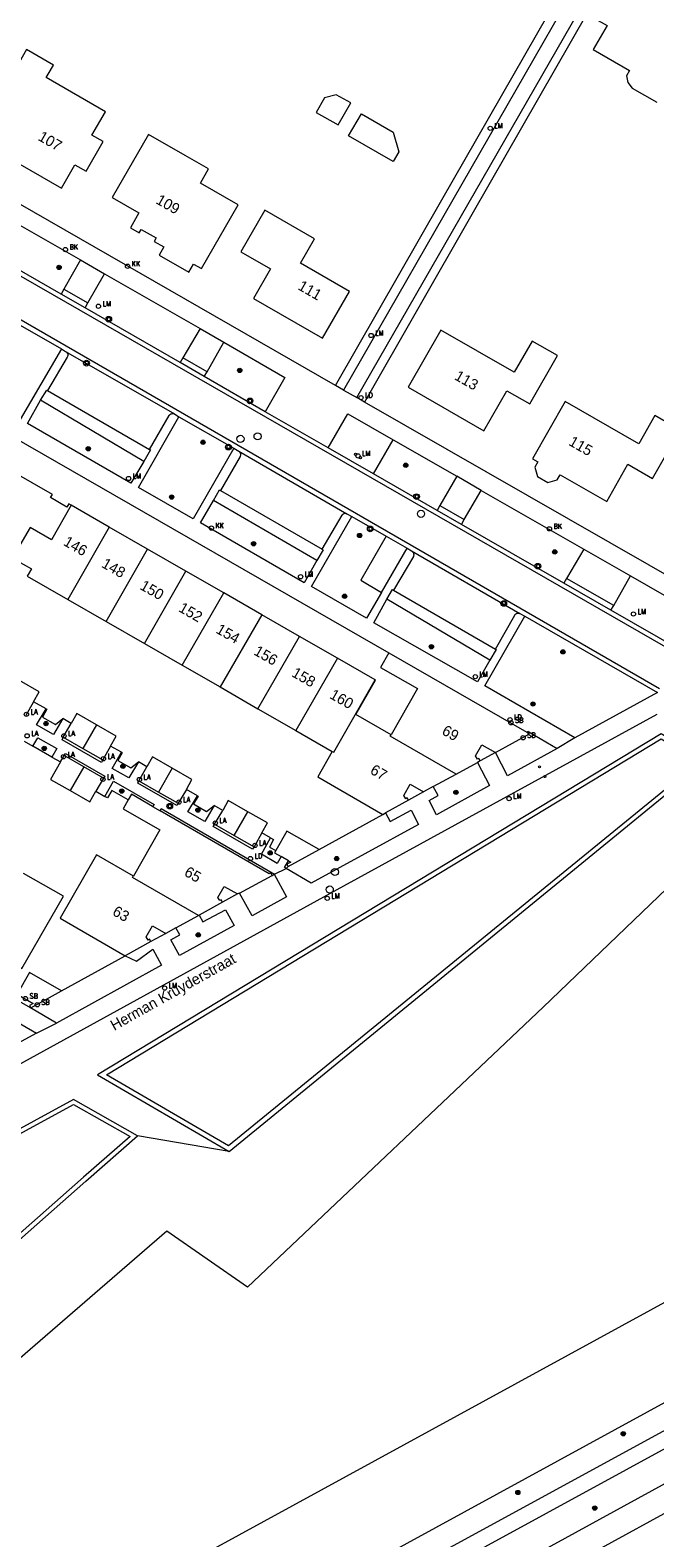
# Model space of a CAD drawing. Header units: metres. Extents: x 138165 to 154469, y 480134 to 494189.
# Tile 661 of 1056: x 146610 to 146683, y 487589 to 487765. Entities that reach past the tile are written whole.
import ezdxf

# ---------------------------------------------------------------- set-up
doc = ezdxf.new("R2010")
doc.units = ezdxf.units.M
doc.header["$LTSCALE"] = 0.001
doc.header["$MEASUREMENT"] = 0
for name, color, linetype, lineweight in [('Level 5', 7, 'Continuous', 0), ('TOP-L-terrein schutting raster hek leuning', 7, 'Continuous', 0), ('TOP-L-topo objecten punt', 7, 'Continuous', 0), ('TOP-L-topo objecten vlak', 7, 'Continuous', 0), ('TOP-L-verharding molgoot', 7, 'Continuous', 0), ('TOP-L-water beschoeiing', 7, 'Continuous', 0), ('TOP-T-topo huisnummering naamgeving', 7, 'Continuous', 0)]:
    doc.layers.add(name, color=color, linetype=linetype, lineweight=lineweight)
doc.styles.add('Style-INTL_ISO', font='INTL_ISO.shx')
doc.styles.add('Style-STANDARD', font='STANDARD.shx')

# ---------------------------------------------------------------- blocks, each defined once
blk = doc.blocks.new('24')
at = {"layer": 'TOP-L-topo objecten punt', "color": 7, "linetype": 'Continuous', "lineweight": 0}
for radius in [0.025, 0.0182, 0.0115, 0.005]:
    blk.add_circle((0, 0), radius, dxfattribs=at)
blk = doc.blocks.new('40')
at = {"layer": 'TOP-L-topo objecten punt', "color": 7, "linetype": 'Continuous', "lineweight": 0}
blk.add_circle((0, 0), 0.025, dxfattribs=at)
at = {"layer": 'TOP-L-topo objecten punt', "color": 7, "linetype": 'Continuous', "lineweight": 0, "style": 'Style-STANDARD'}
blk.add_text('LA', height=0.06, dxfattribs=at).set_placement((0.048, 0))
blk = doc.blocks.new('121')
at = {"layer": 'TOP-L-topo objecten punt', "color": 7, "linetype": 'Continuous', "lineweight": 0}
blk.add_circle((0, 0), 0.025, dxfattribs=at)
at = {"layer": 'TOP-L-topo objecten punt', "color": 7, "linetype": 'Continuous', "lineweight": 0, "style": 'Style-STANDARD'}
blk.add_text('LD', height=0.06, dxfattribs=at).set_placement((0.0483, 0))
blk = doc.blocks.new('*U13')
at = {"layer": 'Level 5', "color": 7, "linetype": 'Continuous', "lineweight": 0}
blk.add_circle((0, 0), 0.0415, dxfattribs=at)
blk = doc.blocks.new('150')
at = {"layer": 'Level 5', "color": 7, "linetype": 'Continuous', "lineweight": 0}
blk.add_blockref('*U13', (0, 0), dxfattribs=at)
blk = doc.blocks.new('39')
at = {"layer": 'TOP-L-topo objecten punt', "color": 7, "linetype": 'Continuous', "lineweight": 0}
for p, q in [((0.0175, 0.0175), (-0.0175, 0.0175)), ((-0.0175, 0.0175), (-0.0175, -0.0175)), ((0.0175, 0.0175), (0.0175, -0.0175)), ((0.0175, -0.0175), (-0.0175, -0.0175))]:
    blk.add_line(p, q, dxfattribs=at)
blk.add_circle((0, 0), 0.0332, dxfattribs=at)
blk = doc.blocks.new('72')
at = {"layer": 'TOP-L-topo objecten punt', "color": 7, "linetype": 'Continuous', "lineweight": 0}
blk.add_circle((0, 0), 0.025, dxfattribs=at)
at = {"layer": 'TOP-L-topo objecten punt', "color": 7, "linetype": 'Continuous', "lineweight": 0, "style": 'Style-STANDARD'}
blk.add_text('BK', height=0.06, dxfattribs=at).set_placement((0.0483, 0))
blk = doc.blocks.new('10')
at = {"layer": 'TOP-L-topo objecten punt', "linetype": 'Continuous', "lineweight": 0}
blk.add_circle((0, 0), 0.0125, dxfattribs=at)
blk = doc.blocks.new('16')
at = {"layer": 'TOP-L-topo objecten punt', "color": 7, "linetype": 'Continuous', "lineweight": 0}
blk.add_circle((0, 0), 0.025, dxfattribs=at)
at = {"layer": 'TOP-L-topo objecten punt', "color": 7, "linetype": 'Continuous', "lineweight": 0, "style": 'Style-STANDARD'}
blk.add_text('LM', height=0.06, dxfattribs=at).set_placement((0.0483, 0))
blk = doc.blocks.new('119')
at = {"layer": 'TOP-L-topo objecten punt', "color": 7, "linetype": 'Continuous', "lineweight": 0}
blk.add_circle((0, 0), 0.025, dxfattribs=at)
at = {"layer": 'TOP-L-topo objecten punt', "color": 7, "linetype": 'Continuous', "lineweight": 0, "style": 'Style-STANDARD'}
blk.add_text('KK', height=0.06, dxfattribs=at).set_placement((0.0483, 0))
blk = doc.blocks.new('175')
at = {"layer": 'TOP-L-topo objecten punt', "color": 7, "linetype": 'Continuous', "lineweight": 0}
blk.add_circle((0, 0), 0.025, dxfattribs=at)
at = {"layer": 'TOP-L-topo objecten punt', "color": 7, "linetype": 'Continuous', "lineweight": 0, "style": 'Style-STANDARD'}
blk.add_text('SB', height=0.06, dxfattribs=at).set_placement((0.0483, 0))

msp = doc.modelspace()

# ---------------------------------------------------------------- linework, layer by layer
at = {"layer": 'TOP-L-terrein schutting raster hek leuning', "flags": 128}
msp.add_lwpolyline([(146646.17, 487723.74), (146658.58, 487745.42), (146678, 487779.25)], dxfattribs=at)
at = {"layer": 'TOP-L-topo objecten vlak', "flags": 128}
for points in [[(146646.17, 487723.74), (146658.58, 487745.42), (146678, 487779.25), (146678.96, 487778.65)], [(146678.96, 487778.65), (146647.11, 487723.18)], [(146648.67, 487722.32), (146680.73, 487778.08)], [(146680.73, 487778.08), (146681.48, 487777.57), (146662.09, 487743.69), (146649.57, 487721.79)], [(146646.17, 487723.74), (146556.6, 487775.22)], [(146683.7, 487772.73), (146682.75, 487771.08), (146680.02, 487772.65), (146676.53, 487766.57), (146677.9, 487765.78), (146676.28, 487762.97), (146680.54, 487760.52), (146680.19, 487759.91), (146680.32, 487759.11)], [(146613.22, 487761.16), (146610.08, 487762.97), (146606.24, 487756.29), (146609.11, 487754.65), (146606.96, 487750.92), (146614.16, 487746.78), (146615.73, 487749.51), (146617.03, 487748.77), (146619.02, 487752.23), (146617.72, 487752.98), (146619.29, 487755.71), (146612.37, 487759.69), (146612.6, 487760.08), (146613.22, 487761.16)], [(146680.32, 487759.11), (146680.85, 487758.46), (146683.72, 487756.81)], [(146539.54, 487757.34), (146652.42, 487692.51)], [(146646.26, 487757.7), (146644.89, 487757.33), (146643.92, 487755.63), (146646.49, 487754.16), (146647.96, 487756.73), (146646.26, 487757.7)], [(146652.91, 487749.89), (146647.71, 487752.88), (146649.2, 487755.48), (146652.93, 487753.34), (146653.56, 487751.02), (146652.91, 487749.89)], [(146634.82, 487744.83), (146630.39, 487747.38), (146631.34, 487749.02), (146628.59, 487750.6), (146624.32, 487753.06), (146620.08, 487745.69), (146623.2, 487743.89), (146622.21, 487742.16), (146623.25, 487741.56), (146623.47, 487741.95), (146625.21, 487740.96), (146624.98, 487740.57), (146626.11, 487739.92), (146625.56, 487738.96), (146629.03, 487736.97), (146629.58, 487737.92), (146630.53, 487737.38), (146634.82, 487744.83)], [(146596.02, 487744.18), (146613.07, 487734.38), (146686.29, 487692.31)], [(146603.79, 487745.58), (146616.39, 487738.39)], [(146635.12, 487739.35), (146638.59, 487737.36), (146636.6, 487733.89), (146644.66, 487729.26), (146647.8, 487734.72), (146642.08, 487738.01), (146643.72, 487740.87), (146637.92, 487744.21), (146635.12, 487739.35)], [(146614.11, 487734.41), (146601.51, 487741.63)], [(146684.04, 487688.32), (146593.81, 487740.34)], [(146616.39, 487738.39), (146614.44, 487734.98)], [(146616.39, 487738.39), (146619.2, 487736.76)], [(146617.24, 487733.38), (146619.2, 487736.76)], [(146619.2, 487736.76), (146630.36, 487730.37)], [(146614.44, 487734.98), (146614.11, 487734.41)], [(146616.91, 487732.79), (146614.11, 487734.41)], [(146614.44, 487734.98), (146617.24, 487733.38)], [(146616.91, 487732.79), (146617.24, 487733.38)], [(146628.01, 487726.4), (146616.91, 487732.79)], [(146614.14, 487728.02), (146609.34, 487719.75), (146602.92, 487723.44), (146607.7, 487731.73)], [(146607.7, 487731.73), (146614.14, 487728.02)], [(146630.36, 487730.37), (146628.32, 487726.98)], [(146630.36, 487730.37), (146633.11, 487728.78)], [(146672.11, 487727.22), (146669.14, 487728.92), (146667.05, 487725.28), (146658.48, 487730.2), (146654.65, 487723.52), (146663.49, 487718.44), (146666.18, 487723.12), (146668.87, 487721.58), (146672.11, 487727.22)], [(146631.18, 487725.33), (146633.11, 487728.78)], [(146633.11, 487728.78), (146640.24, 487724.68), (146637.94, 487720.67)], [(146614.64, 487727.72), (146614.7, 487727.68), (146614.72, 487727.66), (146614.77, 487727.62), (146614.79, 487727.59), (146614.82, 487727.54), (146614.83, 487727.51), (146614.86, 487727.45), (146614.88, 487727.39), (146614.88, 487727.36), (146614.89, 487727.33), (146614.89, 487727.27), (146614.88, 487727.2), (146614.87, 487727.14), (146614.86, 487727.11), (146614.83, 487727.05), (146612.53, 487723.14)], [(146614.14, 487728.02), (146614.64, 487727.72)], [(146614.64, 487727.72), (146627.36, 487720.43)], [(146628.32, 487726.98), (146628.01, 487726.4)], [(146631.18, 487725.33), (146628.32, 487726.98)], [(146630.83, 487724.77), (146628.01, 487726.4)], [(146630.83, 487724.77), (146631.18, 487725.33)], [(146637.94, 487720.67), (146630.83, 487724.77)], [(146611.7, 487722), (146612.44, 487723.19), (146612.53, 487723.14)], [(146612.53, 487723.14), (146624.46, 487716.27)], [(146647.11, 487723.18), (146646.17, 487723.74)], [(146647.11, 487723.18), (146648.67, 487722.32)], [(146623.76, 487714.85), (146622.27, 487712.33), (146610.18, 487719.29), (146611.7, 487722)], [(146623.76, 487714.85), (146611.7, 487722)], [(146649.57, 487721.79), (146648.67, 487722.32)], [(146692.47, 487697.23), (146649.57, 487721.79)], [(146669.82, 487714.81), (146669.47, 487714.2), (146669.77, 487713.11), (146670.98, 487712.41), (146672.08, 487712.71), (146672.42, 487713.31), (146677.86, 487710.19), (146680.35, 487714.53), (146683.21, 487712.88), (146686.45, 487718.52), (146683.5, 487720.21), (146681.61, 487716.92), (146673.02, 487721.85), (146669.19, 487715.17), (146669.82, 487714.81)], [(146634.3, 487716.41), (146629.54, 487708.17), (146623.14, 487711.83), (146627.88, 487720.09)], [(146624.46, 487716.27), (146626.73, 487720.22), (146626.75, 487720.25), (146626.79, 487720.3), (146626.81, 487720.32), (146626.84, 487720.34), (146626.89, 487720.38), (146626.94, 487720.41), (146626.97, 487720.43), (146627, 487720.44), (146627.07, 487720.46), (146627.13, 487720.46), (146627.16, 487720.47), (146627.23, 487720.46), (146627.29, 487720.45), (146627.32, 487720.44), (146627.36, 487720.43)], [(146627.36, 487720.43), (146627.88, 487720.09)], [(146627.88, 487720.09), (146634.3, 487716.41)], [(146645.31, 487716.45), (146637.94, 487720.67)], [(146645.31, 487716.45), (146647.6, 487720.44), (146652.91, 487717.38)], [(146624.46, 487716.27), (146624.55, 487716.2), (146623.76, 487714.85)], [(146634.86, 487716.06), (146634.91, 487716.02), (146634.95, 487715.98), (146634.99, 487715.93), (146635.01, 487715.9), (146635.04, 487715.85), (146635.05, 487715.82), (146635.06, 487715.79), (146635.08, 487715.73), (146635.08, 487715.67), (146635.08, 487715.61), (146635.07, 487715.54), (146635.05, 487715.48), (146635.03, 487715.44), (146632.74, 487711.48)], [(146634.3, 487716.41), (146634.86, 487716.06)], [(146634.86, 487716.06), (146647.51, 487708.76)], [(146650.6, 487713.42), (146645.31, 487716.45)], [(146650.6, 487713.42), (146652.91, 487717.38)], [(146652.91, 487717.38), (146660.35, 487713.13)], [(146615.3, 487709.74), (146615, 487709.91), (146614.78, 487709.53), (146612.87, 487710.63), (146613.09, 487711.01), (146608.37, 487713.72)], [(146658.07, 487709.13), (146650.6, 487713.42)], [(146660.35, 487713.13), (146658.36, 487709.73)], [(146663.18, 487711.48), (146660.35, 487713.13)], [(146631.93, 487710.3), (146632.62, 487711.53), (146632.74, 487711.48)], [(146632.74, 487711.48), (146644.62, 487704.63)], [(146661.19, 487708.07), (146663.18, 487711.48)], [(146663.18, 487711.48), (146675.18, 487704.62)], [(146615.3, 487709.74), (146612.99, 487705.72), (146610.48, 487707.16), (146607.94, 487702.74)], [(146619.73, 487707.2), (146615.3, 487709.74)], [(146643.99, 487703.29), (146642.53, 487700.69), (146630.39, 487707.69), (146631.93, 487710.3)], [(146643.99, 487703.29), (146631.93, 487710.3)], [(146658.36, 487709.73), (146658.07, 487709.13)], [(146660.88, 487707.51), (146658.07, 487709.13)], [(146658.36, 487709.73), (146661.19, 487708.07)], [(146619.73, 487707.2), (146614.88, 487698.75)], [(146624.21, 487704.62), (146619.73, 487707.2)], [(146651.55, 487699.57), (146649.8, 487696.54), (146643.37, 487700.25), (146648.09, 487708.43)], [(146644.62, 487704.63), (146646.94, 487708.59), (146646.98, 487708.64), (146647, 487708.66), (146647.04, 487708.7), (146647.09, 487708.74), (146647.14, 487708.76), (146647.2, 487708.78), (146647.26, 487708.8), (146647.29, 487708.8), (146647.35, 487708.8), (146647.38, 487708.8), (146647.4, 487708.79), (146647.46, 487708.78), (146647.51, 487708.76)], [(146647.51, 487708.76), (146648.09, 487708.43)], [(146648.09, 487708.43), (146652.09, 487706.12)], [(146660.88, 487707.51), (146661.19, 487708.07)], [(146672.87, 487700.63), (146660.88, 487707.51)], [(146652.09, 487706.12), (146649.12, 487701), (146651.55, 487699.57)], [(146652.09, 487706.12), (146654.53, 487704.72)], [(146619.36, 487696.17), (146624.21, 487704.62)], [(146628.7, 487702.04), (146624.21, 487704.62)], [(146644.62, 487704.63), (146644.73, 487704.55), (146643.99, 487703.29)], [(146651.55, 487699.57), (146654.53, 487704.72)], [(146655.06, 487704.41), (146655.09, 487704.39), (146655.14, 487704.35), (146655.16, 487704.33), (146655.18, 487704.3), (146655.22, 487704.25), (146655.24, 487704.23), (146655.27, 487704.17), (146655.28, 487704.14), (146655.3, 487704.08), (146655.3, 487704.04), (146655.31, 487704.01), (146655.31, 487703.98), (146655.31, 487703.92), (146655.3, 487703.85), (146655.29, 487703.82), (146655.27, 487703.77), (146652.96, 487699.83)], [(146654.53, 487704.72), (146655.06, 487704.41)], [(146655.06, 487704.41), (146667.72, 487697.11)], [(146675.18, 487704.62), (146673.17, 487701.2)], [(146675.18, 487704.62), (146680.66, 487701.5)], [(146607.94, 487702.74), (146608.23, 487702.57), (146608.72, 487703.41), (146610.64, 487702.31), (146610.15, 487701.46), (146614.88, 487698.75)], [(146623.85, 487693.6), (146628.7, 487702.04)], [(146633.12, 487699.5), (146628.7, 487702.04)], [(146673.17, 487701.2), (146672.87, 487700.63)], [(146678.35, 487697.47), (146672.87, 487700.63)], [(146678.68, 487698.04), (146673.17, 487701.2)], [(146678.68, 487698.04), (146680.66, 487701.5)], [(146680.66, 487701.5), (146694.82, 487693.38)], [(146614.88, 487698.75), (146619.36, 487696.17)], [(146628.27, 487691.06), (146633.12, 487699.5)], [(146637.55, 487696.96), (146633.12, 487699.5)], [(146664.21, 487691.64), (146662.76, 487689.12), (146650.65, 487696.02), (146652.18, 487698.76)], [(146652.18, 487698.76), (146652.83, 487699.89), (146652.96, 487699.83)], [(146664.21, 487691.64), (146652.18, 487698.76)], [(146652.96, 487699.83), (146664.86, 487692.95)], [(146637.55, 487696.96), (146632.69, 487688.52)], [(146641.97, 487694.42), (146637.55, 487696.96)], [(146674.13, 487682.57), (146663.63, 487688.66), (146668.31, 487696.79)], [(146664.86, 487692.95), (146667.11, 487696.92), (146667.13, 487696.94), (146667.15, 487696.97), (146667.2, 487697.01), (146667.22, 487697.03), (146667.25, 487697.05), (146667.31, 487697.09), (146667.37, 487697.11), (146667.4, 487697.12), (146667.43, 487697.13), (146667.5, 487697.14), (146667.56, 487697.14), (146667.63, 487697.14), (146667.69, 487697.12), (146667.72, 487697.11)], [(146667.72, 487697.11), (146668.31, 487696.79)], [(146668.31, 487696.79), (146683.79, 487687.87)], [(146678.35, 487697.47), (146678.68, 487698.04)], [(146686.55, 487692.77), (146678.35, 487697.47)], [(146619.36, 487696.17), (146623.85, 487693.6)], [(146623.85, 487693.6), (146628.27, 487691.06)], [(146637.11, 487685.97), (146641.97, 487694.42)], [(146646.39, 487691.88), (146641.97, 487694.42)], [(146646.39, 487691.88), (146641.54, 487683.43)], [(146650.81, 487689.34), (146646.39, 487691.88)], [(146652.42, 487692.51), (146651.45, 487690.81), (146655.77, 487688.33), (146652.67, 487682.94)], [(146652.42, 487692.51), (146668.54, 487683.24), (146668.72, 487683.35), (146668.76, 487683.28)], [(146664.86, 487692.95), (146664.95, 487692.91), (146664.21, 487691.64)], [(146628.27, 487691.06), (146632.69, 487688.52)], [(146610.89, 487686.8), (146611.55, 487687.95), (146609.26, 487689.27)], [(146632.69, 487688.52), (146637.11, 487685.97)], [(146645.8, 487680.98), (146645.96, 487680.89), (146650.81, 487689.34)], [(146652.67, 487682.94), (146648.54, 487685.32), (146650.84, 487689.33), (146650.81, 487689.34)], [(146683.79, 487687.87), (146674.13, 487682.57)], [(146610.89, 487686.8), (146609.98, 487685.17)], [(146612.35, 487685.96), (146610.89, 487686.8)], [(146605.83, 487642.6), (146647.15, 487665.31), (146683.75, 487685.34)], [(146614.32, 487684.83), (146613.21, 487682.96), (146611.24, 487684.08), (146612.35, 487685.96)], [(146612.35, 487685.96), (146612.43, 487685.91), (146611.92, 487685), (146613.44, 487684.13), (146614.32, 487684.83)], [(146615.3, 487684.27), (146614.32, 487684.83)], [(146614.37, 487682.64), (146615.3, 487684.27)], [(146618.26, 487684.09), (146615.96, 487685.41), (146615.3, 487684.27)], [(146637.11, 487685.97), (146641.54, 487683.43)], [(146610.79, 487681.62), (146611.39, 487682.59), (146613.6, 487681.32), (146613.04, 487680.33)], [(146618.98, 487680), (146618.83, 487679.7), (146614.23, 487682.36), (146614.37, 487682.64)], [(146614.37, 487682.64), (146616.67, 487681.32)], [(146618.26, 487684.09), (146616.67, 487681.32)], [(146619.9, 487681.62), (146620.56, 487682.78), (146618.26, 487684.09)], [(146689.53, 487679.89), (146684.23, 487683.06), (146618.37, 487643.2), (146633.73, 487634.27)], [(146641.54, 487683.43), (146645.8, 487680.98)], [(146660.29, 487678.35), (146652.58, 487682.78), (146652.67, 487682.94)], [(146664.85, 487680.85), (146668.86, 487683.06), (146668.76, 487683.28)], [(146668.76, 487683.28), (146672.08, 487681.35)], [(146674.13, 487682.57), (146672.08, 487681.35)], [(146609.78, 487682.2), (146610.79, 487681.62)], [(146613.04, 487680.33), (146610.79, 487681.62)], [(146616.67, 487681.32), (146618.98, 487680)], [(146619.9, 487681.62), (146618.98, 487680)], [(146688.7, 487679.81), (146684.63, 487676.48), (146633.67, 487634.91), (146619.4, 487643.21), (146684.23, 487682.47), (146688.7, 487679.81)], [(146621.17, 487680.89), (146619.9, 487681.62)], [(146623.14, 487679.76), (146622.03, 487677.89), (146620.06, 487679.01), (146621.17, 487680.89)], [(146621.17, 487680.89), (146621.26, 487680.84), (146620.74, 487679.93), (146622.26, 487679.06), (146623.14, 487679.76)], [(146645.8, 487680.98), (146644.1, 487678.02), (146651.71, 487673.64)], [(146663.08, 487679.89), (146662.93, 487680.17), (146662.76, 487680.07), (146662.55, 487680.46), (146663.29, 487681.75), (146664.85, 487680.85)], [(146664.85, 487680.85), (146663.08, 487679.89)], [(146672.08, 487681.35), (146666.26, 487678.15), (146664.85, 487680.85)], [(146576.95, 487546.15), (146728.3, 487628.81), (146749.85, 487640.76), (146749.59, 487643.56), (146744.32, 487648.61), (146689.53, 487679.89)], [(146614.04, 487679.76), (146612.88, 487677.73), (146615.18, 487676.41)], [(146613.04, 487680.33), (146614.04, 487679.76)], [(146614.04, 487679.76), (146614.48, 487680.5)], [(146614.48, 487680.5), (146614.61, 487680.73), (146619.21, 487678.1), (146619.08, 487677.88)], [(146616.78, 487679.19), (146614.48, 487680.5)], [(146616.78, 487679.19), (146615.18, 487676.41)], [(146619.08, 487677.88), (146616.78, 487679.19)], [(146624.13, 487679.19), (146623.14, 487679.76)], [(146623.2, 487677.57), (146624.13, 487679.19)], [(146627.09, 487679.02), (146624.8, 487680.34), (146624.13, 487679.19)], [(146627.09, 487679.02), (146625.5, 487676.25)], [(146628.76, 487676.55), (146629.39, 487677.7), (146627.09, 487679.02)], [(146633.73, 487634.27), (146686.5, 487677.35), (146689.53, 487679.89)], [(146662.75, 487679.71), (146664.17, 487677), (146657.97, 487673.6), (146657.1, 487675.26), (146658.17, 487675.83), (146657.6, 487676.88)], [(146660.29, 487678.35), (146662.75, 487679.71)], [(146663.08, 487679.89), (146662.75, 487679.71)], [(146610.55, 487651.03), (146583.4, 487666.59), (146562.9, 487678.38)], [(146619.08, 487677.88), (146618.18, 487676.33)], [(146619.21, 487675.74), (146620.24, 487677.5), (146624.97, 487674.81), (146624.8, 487674.56)], [(146627.8, 487674.93), (146627.65, 487674.66), (146623.06, 487677.3), (146623.2, 487677.57)], [(146623.2, 487677.57), (146625.5, 487676.25)], [(146657.6, 487676.88), (146660.29, 487678.35)], [(146615.18, 487676.41), (146617.48, 487675.09), (146618.18, 487676.33)], [(146618.18, 487676.33), (146619.21, 487675.74)], [(146621.95, 487675.32), (146620.03, 487676.42), (146619.54, 487675.56), (146619.21, 487675.74)], [(146624.8, 487674.56), (146622.33, 487675.98), (146621.95, 487675.32)], [(146625.5, 487676.25), (146627.8, 487674.93)], [(146628.76, 487676.55), (146627.8, 487674.93)], [(146630.03, 487675.82), (146628.76, 487676.55)], [(146632, 487674.69), (146630.89, 487672.82), (146628.92, 487673.93), (146630.03, 487675.82)], [(146630.03, 487675.82), (146630.12, 487675.77), (146629.6, 487674.85), (146631.12, 487673.98), (146632, 487674.69)], [(146654.7, 487675.28), (146654.54, 487675.57), (146654.38, 487675.47), (146654.17, 487675.86), (146654.91, 487677.15), (146656.47, 487676.26)], [(146656.47, 487676.26), (146654.7, 487675.28)], [(146657.6, 487676.88), (146656.47, 487676.26)], [(146621.95, 487675.32), (146621.36, 487674.29), (146625.66, 487671.82), (146622.56, 487666.43)], [(146624.8, 487674.56), (146625.67, 487674.06)], [(146625.67, 487674.06), (146625.82, 487674.31), (146639.06, 487666.66)], [(146638.78, 487666.51), (146638.62, 487666.79), (146638.44, 487666.71), (146625.67, 487674.06)], [(146633.01, 487674.1), (146632, 487674.69)], [(146632.05, 487672.49), (146633.01, 487674.1)], [(146635.94, 487673.95), (146633.65, 487675.27), (146633.01, 487674.1)], [(146634.35, 487671.17), (146635.94, 487673.95)], [(146637.58, 487671.48), (146638.24, 487672.63), (146635.94, 487673.95)], [(146652.01, 487673.81), (146652.58, 487672.79), (146655, 487674.11), (146655.87, 487672.45), (146643.32, 487665.61), (146640.42, 487667.32)], [(146651.71, 487673.64), (146652.01, 487673.81)], [(146654.7, 487675.28), (146652.01, 487673.81)], [(146636.67, 487669.84), (146636.49, 487669.58), (146631.89, 487672.21), (146632.05, 487672.49)], [(146632.05, 487672.49), (146634.35, 487671.17)], [(146644.26, 487669.52), (146651.71, 487673.64)], [(146501.74, 487507.68), (146501.42, 487508.67), (146501.42, 487508.81), (146499.41, 487514.47), (146500.51, 487516.25), (146519.65, 487526.35), (146561.19, 487549.21), (146589.71, 487564.8), (146724.86, 487638.61), (146736.31, 487645.1), (146736.34, 487645.92), (146723.55, 487653.13), (146691.61, 487671.45), (146670.42, 487651.11), (146635.91, 487618.41), (146626.45, 487624.95), (146602.04, 487603.84), (146572.74, 487578.2), (146568.37, 487573.46), (146564.51, 487569.44), (146562.68, 487568.67), (146561.82, 487568.74)], [(146634.35, 487671.17), (146636.67, 487669.84)], [(146637.58, 487671.48), (146636.67, 487669.84)], [(146639.81, 487668.72), (146639.34, 487667.9), (146637.51, 487669), (146638.57, 487670.91)], [(146638.57, 487670.91), (146637.58, 487671.48)], [(146638.57, 487670.91), (146638.91, 487670.72), (146638.46, 487669.82), (146639.19, 487669.4)], [(146644.26, 487669.52), (146640.5, 487671.68), (146639.19, 487669.4)], [(146622.56, 487666.43), (146618.24, 487668.91), (146613.99, 487661.5), (146621.59, 487657.13)], [(146639.19, 487669.4), (146639.05, 487669.16), (146639.81, 487668.72)], [(146640.69, 487668.21), (146639.81, 487668.72)], [(146640.65, 487667.55), (146644.26, 487669.52)], [(146604.88, 487658.3), (146609.52, 487655.63), (146614.38, 487664.07), (146609.73, 487666.74)], [(146639.06, 487666.66), (146639, 487666.64)], [(146639.06, 487666.66), (146640.42, 487667.32)], [(146640.42, 487667.32), (146640.2, 487667.44), (146640.69, 487668.21)], [(146640.42, 487667.32), (146640.65, 487667.55)], [(146640.69, 487668.21), (146640.94, 487668.07), (146640.5, 487667.82), (146640.65, 487667.55)], [(146630.18, 487661.83), (146622.47, 487666.26), (146622.56, 487666.43)], [(146632.97, 487663.37), (146632.82, 487663.65), (146632.65, 487663.56), (146632.44, 487663.94), (146633.18, 487665.23), (146634.74, 487664.34)], [(146639, 487666.64), (146640.46, 487664.02), (146636.43, 487661.8), (146634.95, 487664.45)], [(146634.95, 487664.45), (146638.78, 487666.51)], [(146638.78, 487666.51), (146639, 487666.64)], [(146632.97, 487663.37), (146630.25, 487661.87)], [(146634.74, 487664.34), (146632.97, 487663.37)], [(146634.95, 487664.45), (146634.74, 487664.34)], [(146630.25, 487661.87), (146630.66, 487661.08), (146633.33, 487662.47), (146634.33, 487660.65), (146627.95, 487657.17), (146626.94, 487658.99), (146627.98, 487659.57), (146627.52, 487660.38)], [(146627.52, 487660.38), (146630.18, 487661.83)], [(146630.18, 487661.83), (146630.25, 487661.87)], [(146624.59, 487658.77), (146624.44, 487659.05), (146624.27, 487658.96), (146624.06, 487659.34), (146624.8, 487660.63), (146626.36, 487659.74)], [(146626.36, 487659.74), (146624.59, 487658.77)], [(146627.52, 487660.38), (146626.36, 487659.74)], [(146621.59, 487657.13), (146622.94, 487656.49), (146624.83, 487657.9), (146625.86, 487656.02), (146613.59, 487649.26)], [(146624.59, 487658.77), (146621.59, 487657.13)], [(146614.16, 487653.02), (146621.59, 487657.13)], [(146614.16, 487653.02), (146610.41, 487655.18), (146608.96, 487652.65), (146610.86, 487651.56), (146610.41, 487651.32), (146610.57, 487651.04)], [(146610.57, 487651.04), (146614.16, 487653.02)], [(146605.89, 487651.14), (146611.22, 487648.09)], [(146610.55, 487651.03), (146610.57, 487651.04)], [(146613.59, 487649.26), (146610.55, 487651.03)], [(146611.22, 487648.09), (146613.59, 487649.26)], [(146611.22, 487648.09), (146605.06, 487644.73)], [(146758.08, 487642.61), (146729.49, 487626.73), (146689.91, 487604.54), (146578.29, 487543.71), (146576.95, 487546.15)], [(146623.02, 487636.09), (146615.56, 487640.34), (146537.16, 487597.55), (146562.73, 487582.87)], [(146562.67, 487583.51), (146538.2, 487597.53), (146615.56, 487639.76), (146622.17, 487636.03), (146616.74, 487631.26), (146562.67, 487583.51)], [(146562.73, 487582.87), (146617.02, 487630.81), (146623.02, 487636.09)], [(146633.73, 487634.27), (146623.02, 487636.09)], [(146643.69, 487573.03), (146641.93, 487576.24), (146689.95, 487602.44), (146691.68, 487599.31)], [(146691.68, 487599.31), (146643.69, 487573.03)], [(146645.47, 487570.56), (146693.54, 487596.88)]]:
    msp.add_lwpolyline(points, dxfattribs=at)
at = {"layer": 'TOP-L-verharding molgoot', "flags": 128}
for points in [[(146614.64, 487727.72), (146627.36, 487720.43)], [(146634.86, 487716.06), (146647.51, 487708.76)], [(146655.06, 487704.41), (146667.72, 487697.11)]]:
    msp.add_lwpolyline(points, dxfattribs=at)
at = {"layer": 'TOP-L-water beschoeiing', "flags": 128}
msp.add_lwpolyline([(146501.74, 487507.68), (146501.42, 487508.67), (146501.42, 487508.81), (146499.41, 487514.47), (146500.51, 487516.25), (146519.65, 487526.35), (146561.19, 487549.21), (146589.71, 487564.8), (146724.86, 487638.61), (146736.31, 487645.1), (146736.34, 487645.92), (146723.55, 487653.13), (146691.61, 487671.45)], dxfattribs=at)

# ---------------------------------------------------------------- block references
at = {"layer": 'TOP-L-topo objecten punt', "xscale": 10, "yscale": 10, "zscale": 10}
for name, p in [('16', (146664.26, 487753.77)), ('72', (146614.62, 487739.61)), ('24', (146613.88, 487737.52)), ('119', (146621.88, 487737.66)), ('16', (146618.48, 487732.99)), ('39', (146619.68, 487731.47)), ('16', (146650.33, 487729.57)), ('39', (146617.08, 487726.34)), ('24', (146634.98, 487725.49)), ('39', (146636.18, 487721.93)), ('121', (146649.15, 487722.31)), ('150', (146635.07, 487717.5)), ('150', (146637.07, 487717.79)), ('24', (146617.29, 487716.34)), ('24', (146630.69, 487717.1)), ('39', (146633.66, 487716.54)), ('16', (146648.8, 487715.5)), ('10', (146648.52, 487715.69)), ('10', (146649.08, 487715.31)), ('24', (146654.38, 487714.42)), ('16', (146622, 487712.87)), ('24', (146627.03, 487710.7)), ('39', (146655.64, 487710.75)), ('150', (146656.16, 487708.74)), ('119', (146631.67, 487707.08)), ('39', (146650.23, 487706.98)), ('72', (146671.17, 487706.99)), ('24', (146636.6, 487705.25)), ('24', (146648.99, 487706.21)), ('24', (146671.79, 487704.29)), ('16', (146642.1, 487701.39)), ('39', (146669.82, 487702.62)), ('24', (146647.23, 487699.11)), ('39', (146665.84, 487698.28)), ('16', (146680.99, 487697.04)), ('24', (146657.38, 487693.22)), ('24', (146672.74, 487692.62)), ('16', (146662.51, 487689.72)), ('24', (146669.25, 487686.53)), ('40', (146610.06, 487685.32)), ('24', (146612.35, 487684.24)), ('121', (146666.56, 487684.7)), ('175', (146666.67, 487684.34)), ('40', (146610.14, 487682.81)), ('40', (146614.44, 487682.8)), ('175', (146668.1, 487682.59)), ('24', (146612.14, 487681.34)), ('40', (146614.39, 487680.36)), ('40', (146619.06, 487680.13)), ('24', (146621.33, 487679.26)), ('10', (146670.01, 487679.19)), ('40', (146619, 487677.73)), ('40', (146623.26, 487677.71)), ('10', (146670.63, 487678.05)), ('24', (146621.2, 487676.36)), ('40', (146627.89, 487675.07)), ('24', (146660.24, 487676.21)), ('16', (146666.45, 487675.48)), ('39', (146626.81, 487674.59)), ('24', (146630.1, 487674.14)), ('40', (146632.13, 487672.63)), ('40', (146636.77, 487670.01)), ('121', (146636.23, 487668.48)), ('24', (146638.54, 487669.14)), ('24', (146646.31, 487668.48)), ('150', (146646.1, 487666.91)), ('150', (146645.5, 487664.86)), ('16', (146645.21, 487663.83)), ('24', (146630.14, 487659.56)), ('175', (146609.95, 487652.12)), ('16', (146626.21, 487653.35)), ('175', (146611.32, 487651.4)), ('24', (146679.8, 487601.29)), ('24', (146667.48, 487594.43)), ('24', (146676.46, 487592.61))]:
    msp.add_blockref(name, p, dxfattribs=at)

# ---------------------------------------------------------------- texts
at = {"layer": 'TOP-T-topo huisnummering naamgeving', "style": 'Style-INTL_ISO'}
for s, rotation, p in [('107', 330.1, (146611.32, 487752.45)), ('109', 330.2, (146625.09, 487745.06)), ('111', 330.2, (146641.68, 487735.01)), ('113', 330.2, (146659.97, 487724.5)), ('115', 330.2, (146673.32, 487716.83)), ('146', 330.2, (146614.28, 487705.14)), ('148', 330.2, (146618.74, 487702.58)), ('150', 330.2, (146623.22, 487700)), ('152', 330.2, (146627.74, 487697.41)), ('154', 330.2, (146632.1, 487694.9)), ('156', 330.2, (146636.52, 487692.36)), ('158', 330.2, (146640.95, 487689.82)), ('160', 330.2, (146645.38, 487687.27)), ('69', 330.2, (146658.5, 487683.06)), ('67', 330.2, (146650.12, 487678.47)), ('65', 330.2, (146628.4, 487666.55)), ('63', 330.2, (146620.01, 487661.95)), ('Herman Kruyderstraat', 29.3, (146620.32, 487648.34))]:
    msp.add_text(s, height=1.25, rotation=rotation, dxfattribs=at).set_placement(p)

doc.saveas('drawing.dxf')
